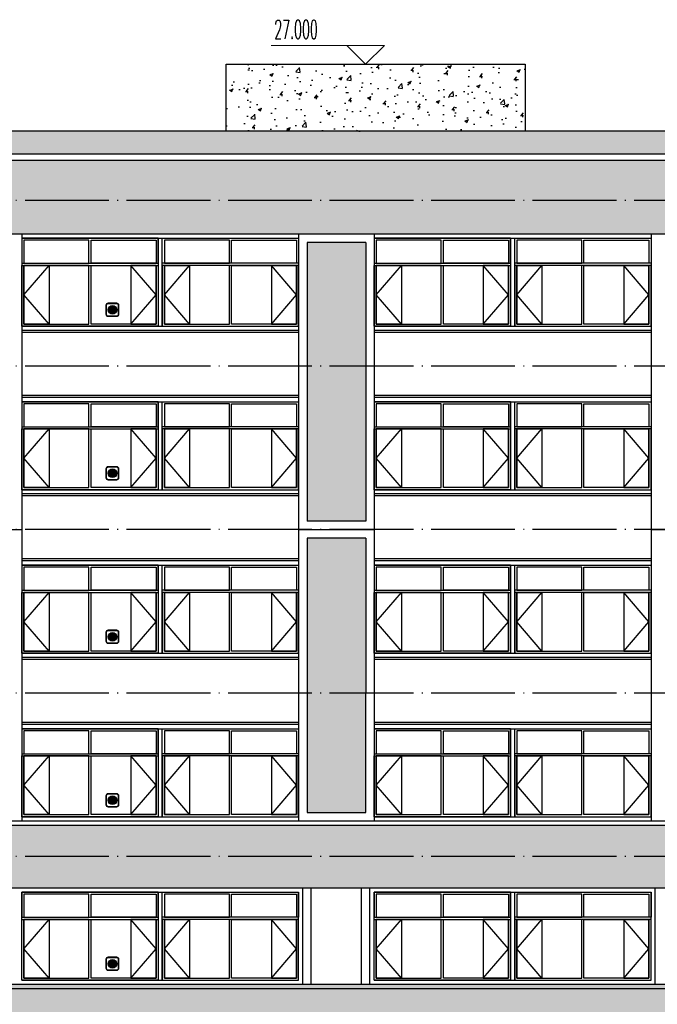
# Model space of a CAD drawing. Extents: x 1779708 to 7299578, y -1121471 to 88434.
# Tile 534 of 656: x 5173298 to 5188498, y -945107 to -921620. Entities that reach past the tile are written whole.
import ezdxf

# ---------------------------------------------------------------- set-up
doc = ezdxf.new("R2010")
doc.units = 0
doc.header["$LTSCALE"] = 1000
doc.header["$MEASUREMENT"] = 0
doc.linetypes.add('DOTE', pattern=[2.42, 2, -0.2, 0.02, -0.2])
doc.layers.get('0').update_dxf_attribs({"linetype": 'CONTINUOUS'})
doc.layers.add('DIM_ELEV', color=3, linetype='CONTINUOUS', lineweight=13)
for name, color, linetype in [('DOTE', 1, 'DOTE'), ('PUB_TEXT', 7, 'CONTINUOUS'), ('WINDOW', 2, 'CONTINUOUS'), ('建筑', 31, 'CONTINUOUS'), ('立面中线', 140, 'CONTINUOUS'), ('立面填充图例白', 7, 'CONTINUOUS'), ('立面粗线', 30, 'CONTINUOUS'), ('立面细线', 114, 'CONTINUOUS')]:
    doc.layers.add(name, color=color, linetype=linetype)
doc.styles.add('_TCH_DIM', font='SIMPLEX.shx', dxfattribs={"width": 0.7, "bigfont": 'GBCBIG.shx'})
pattern_1 = [(50, (9e-10, -3328.6), (819.83101, -71.725885), [85.725, -942.975]), (355, (9e-10, -3328.6), (-158.59272, 859.75489), [68.58, -754.38]), (100.451, (68.3, -3334.6), (661.24126, 788.0251), [72.855, -801.405]), (46.1842, (9e-10, -3100), (1219.85568, -189.19048), [128.5875, -1414.4625]), (96.6356, (101.7, -3115.8), (1068.31906, 1113.415), [109.2825, -1202.1075]), (351.184, (9e-10, -3100), (1068.32073, 1113.41303), [102.87, -1131.57]), (21, (114.3, -3157.15), (682.26696, -460.19483), [85.725, -942.975]), (326, (114.3, -3157.15), (278.10913, 828.84585), [68.58, -754.38]), (71.4514, (171.16, -3195.5), (960.37421, 368.65286), [72.855, -801.405]), (37.5, (9e-10, -3328.6), (13.898715, 380.497675), [0, -745.236, 0, -765.81, 0, -757.2375]), (7.5, (9e-10, -3328.6), (300.68848, 450.812587), [0, -436.626, 0, -728.091, 0, -288.6075]), (327.5, (-254.9, -3328.6), (610.157678, -25.779348), [0, -285.75, 0, -891.54, 0, -1183.005]), (317.5, (-369.2, -3328.6), (666.581316, 114.41921), [0, -371.475, 0, -592.074, 0, -840.105])]

# ---------------------------------------------------------------- blocks, each defined once
blk = doc.blocks.new('b112')
at = {"layer": '建筑'}
h = blk.add_hatch(color=1, dxfattribs=at)
h.dxf.hatch_style = 1
edge = h.paths.add_edge_path()
edge.add_arc((2930760, 155416), 100, 0, 360)
for points in [[(2930660, 155266), (2930860, 155266, 0.414214), (2930910, 155316), (2930910, 155516, 0.414214), (2930860, 155566), (2930660, 155566, 0.414214), (2930610, 155516), (2930610, 155316, 0.414214)], [(2930660, 155276), (2930860, 155276, 0.414214), (2930900, 155316), (2930900, 155516, 0.414214), (2930860, 155556), (2930660, 155556, 0.414214), (2930620, 155516), (2930620, 155316, 0.414214)]]:
    blk.add_lwpolyline(points, format="xyb", close=True, dxfattribs=at)
at = {"layer": '建筑', "color": 1}
blk.add_circle((2930760, 155416), 100, dxfattribs=at)

msp = doc.modelspace()

# ---------------------------------------------------------------- hatches: boundary and pattern name
at = {"layer": '立面填充图例白'}
h = msp.add_hatch(dxfattribs=at)
h.set_pattern_fill('AR-CONC', color=0, scale=450, style=0)
h.set_pattern_definition(pattern_1)
h.paths.add_polyline_path([(5205347.5, -924281.9), (5172447.5, -924281.9), (5172447.5, -924831.9), (5205347.5, -924831.9)])
h = msp.add_hatch(dxfattribs=at)
h.set_pattern_fill('AR-CONC', color=0, scale=450, style=0)
h.set_pattern_definition(pattern_1)
h.paths.add_polyline_path([(5206647.5, -924981.9), (5168247.5, -924981.9), (5164047.5, -924981.9), (5164047.5, -926731.9), (5206647.5, -926731.9)])
h = msp.add_hatch(dxfattribs=at)
h.set_pattern_fill('AR-CONC', color=0, scale=450, style=0)
h.set_pattern_definition(pattern_1)
h.paths.add_polyline_path([(5206647.5, -940831.9), (5171547.5, -940831.9), (5164947.5, -940831.9), (5146347.5, -940831.9), (5146347.5, -942331.9), (5164947.5, -942331.9), (5171547.5, -942331.9), (5206647.5, -942331.9)])
h = msp.add_hatch(dxfattribs=at)
h.set_pattern_fill('AR-CONC', color=0, scale=450, style=0)
h.set_pattern_definition(pattern_1)
h.paths.add_polyline_path([(5206347.5, -944631.9), (5206247.5, -944631.9), (5146247.5, -944631.9), (5146247.5, -944731.9), (5206247.5, -944731.9), (5206347.5, -944731.9)])
h.paths.add_polyline_path([(5206247.5, -944731.9), (5146347.5, -944731.9), (5146347.5, -949881.9), (5148147.5, -949881.9), (5148147.5, -946231.9), (5204847.5, -946231.9), (5204847.5, -953281.9), (5206247.5, -953281.9), (5206247.5, -946281.9)])
at = {"layer": '立面细线'}
h = msp.add_hatch(dxfattribs=at)
h.set_pattern_fill('AR-CONC', color=256, scale=450, style=0)
h.set_pattern_definition(pattern_1)
h.paths.add_polyline_path([(5185347.5, -922681.9), (5178217.5, -922681.9), (5178217.5, -924281.9), (5185347.5, -924281.9)])
h = msp.add_hatch(dxfattribs=at)
h.set_pattern_fill('圆形花纹', color=256, scale=100, style=0)
h.set_pattern_definition([(0, (-171120.49, -3253.6), (300, 150), [12, -288]), (90, (-171189.49, -3184.6), (-150, 300), [12, -288]), (45, (-171171.5, -3130.6), (2e-14, 299.9999995), [12.727922, -411.53614]), (45, (-171066.5, -3235.6), (2e-14, 299.9999995), [12.727922, -411.53614]), (135, (-171162.5, -3235.6), (-299.9999995, 2e-14), [12.727922, -411.53614]), (135, (-171057.5, -3130.6), (-299.9999995, 2e-14), [12.727922, -411.53614]), (36.8698977, (-171162.49, -3121.6), (300, 300), [15, -1485]), (36.8698977, (-171078.49, -3244.6), (300, 300), [15, -1485]), (53.1301024, (-171057.49, -3226.6), (-300, -300), [15, -1485]), (53.1301024, (-171180.49, -3142.6), (-300, -300), [15, -1485]), (126.8698976, (-171171.49, -3226.6), (-300, 300), [15, -1485]), (126.8698976, (-171048.49, -3142.6), (-300, 300), [15, -1485]), (143.1301023, (-171066.49, -3121.6), (-300, 300), [15, -1485]), (143.1301023, (-171150.49, -3244.6), (-300, 300), [15, -1485]), (11.3099325, (-171108.49, -3253.6), (299.9999992, 4e-07), [15.297058, -1514.4087]), (11.3099325, (-171135.49, -3106.6), (299.9999992, 4e-07), [15.297058, -1514.4087]), (78.6900675, (-171189.49, -3172.6), (4e-07, 299.9999992), [15.297058, -1514.4087]), (78.6900675, (-171042.49, -3199.6), (4e-07, 299.9999992), [15.297058, -1514.4087]), (101.3099325, (-171039.49, -3172.6), (-2e-08, -299.99999724), [15.297058, -1514.4087]), (101.3099325, (-171186.49, -3199.6), (-2e-08, -299.99999724), [15.297058, -1514.4087]), (168.6900675, (-171120.49, -3253.6), (-299.9999992, 4e-07), [15.297058, -1514.4087]), (168.6900675, (-171093.49, -3106.6), (-299.9999992, 4e-07), [15.297058, -1514.4087]), (21.8014095, (-171150.49, -3112.6), (599.9999998, 299.99999935), [16.155494, -1599.3939]), (21.8014095, (-171093.49, -3250.6), (599.9999998, 299.99999935), [16.155494, -1599.3939]), (68.1985905, (-171186.49, -3157.6), (-299.99999675, -599.9999933), [16.155494, -1599.3939]), (68.1985905, (-171048.49, -3214.6), (-299.99999675, -599.9999933), [16.155494, -1599.3939]), (111.8014095, (-171180.49, -3214.6), (-299.99999935, 599.9999998), [16.155494, -1599.3939]), (111.8014095, (-171042.49, -3157.6), (-299.99999935, 599.9999998), [16.155494, -1599.3939]), (158.1985905, (-171135.49, -3250.6), (-600.00000017, 299.9999984), [16.155494, -1599.3939]), (158.1985905, (-171078.49, -3112.6), (-600.00000017, 299.9999984), [16.155494, -1599.3939])])
h.paths.add_polyline_path([(5180147.5, -933581.9), (5181547.5, -933581.9), (5181547.5, -926931.9), (5180147.5, -926931.9)])
h.paths.add_polyline_path([(5180147.5, -940529.7), (5181547.5, -940529.7), (5181547.5, -933984.1), (5180147.5, -933984.1)])

# ---------------------------------------------------------------- linework, layer by layer
at = {"layer": 'DIM_ELEV'}
for p, q in [((5181994.3, -922231.9), (5179294.3, -922231.9)), ((5181544.3, -922681.9), (5181094.3, -922231.9)), ((5181544.3, -922681.9), (5181994.3, -922231.9)), ((5184019.3, -922681.9), (5181094.3, -922681.9))]:
    msp.add_line(p, q, dxfattribs=at)
at = {"layer": 'DOTE'}
for p, q in [((5214144.1, -925931.9), (5122310, -925931.9)), ((5214144.1, -929881.9), (5122310, -929881.9)), ((5214144.1, -933781.9), (5122310, -933781.9)), ((5214144.1, -937681.9), (5122310, -937681.9)), ((5214144.1, -941581.9), (5122310, -941581.9))]:
    msp.add_line(p, q, dxfattribs=at)
at = {"layer": 'WINDOW'}
for points in [[(5173397.5, -927431.9), (5174947.5, -927431.9), (5174947.5, -926881.9), (5173397.5, -926881.9)], [(5176547.5, -927431.9), (5174997.5, -927431.9), (5174997.5, -926881.9), (5176547.5, -926881.9)], [(5176747.5, -927431.9), (5178297.5, -927431.9), (5178297.5, -926881.9), (5176747.5, -926881.9)], [(5179897.5, -927431.9), (5178347.5, -927431.9), (5178347.5, -926881.9), (5179897.5, -926881.9)], [(5181797.5, -927431.9), (5183347.5, -927431.9), (5183347.5, -926881.9), (5181797.5, -926881.9)], [(5184947.5, -927431.9), (5183397.5, -927431.9), (5183397.5, -926881.9), (5184947.5, -926881.9)], [(5185147.5, -927431.9), (5186697.5, -927431.9), (5186697.5, -926881.9), (5185147.5, -926881.9)], [(5188297.5, -927431.9), (5186747.5, -927431.9), (5186747.5, -926881.9), (5188297.5, -926881.9)], [(5173397.5, -928881.9), (5174947.5, -928881.9), (5174947.5, -927481.9), (5173397.5, -927481.9)], [(5176547.5, -928881.9), (5174997.5, -928881.9), (5174997.5, -927481.9), (5176547.5, -927481.9)], [(5176747.5, -928881.9), (5178297.5, -928881.9), (5178297.5, -927481.9), (5176747.5, -927481.9)], [(5179897.5, -928881.9), (5178347.5, -928881.9), (5178347.5, -927481.9), (5179897.5, -927481.9)], [(5181797.5, -928881.9), (5183347.5, -928881.9), (5183347.5, -927481.9), (5181797.5, -927481.9)], [(5184947.5, -928881.9), (5183397.5, -928881.9), (5183397.5, -927481.9), (5184947.5, -927481.9)], [(5185147.5, -928881.9), (5186697.5, -928881.9), (5186697.5, -927481.9), (5185147.5, -927481.9)], [(5188297.5, -928881.9), (5186747.5, -928881.9), (5186747.5, -927481.9), (5188297.5, -927481.9)], [(5173397.5, -931331.9), (5174947.5, -931331.9), (5174947.5, -930781.9), (5173397.5, -930781.9)], [(5176547.5, -931331.9), (5174997.5, -931331.9), (5174997.5, -930781.9), (5176547.5, -930781.9)], [(5176747.5, -931331.9), (5178297.5, -931331.9), (5178297.5, -930781.9), (5176747.5, -930781.9)], [(5179897.5, -931331.9), (5178347.5, -931331.9), (5178347.5, -930781.9), (5179897.5, -930781.9)], [(5181797.5, -931331.9), (5183347.5, -931331.9), (5183347.5, -930781.9), (5181797.5, -930781.9)], [(5184947.5, -931331.9), (5183397.5, -931331.9), (5183397.5, -930781.9), (5184947.5, -930781.9)], [(5185147.5, -931331.9), (5186697.5, -931331.9), (5186697.5, -930781.9), (5185147.5, -930781.9)], [(5188297.5, -931331.9), (5186747.5, -931331.9), (5186747.5, -930781.9), (5188297.5, -930781.9)], [(5173397.5, -932781.9), (5174947.5, -932781.9), (5174947.5, -931381.9), (5173397.5, -931381.9)], [(5176547.5, -932781.9), (5174997.5, -932781.9), (5174997.5, -931381.9), (5176547.5, -931381.9)], [(5176747.5, -932781.9), (5178297.5, -932781.9), (5178297.5, -931381.9), (5176747.5, -931381.9)], [(5179897.5, -932781.9), (5178347.5, -932781.9), (5178347.5, -931381.9), (5179897.5, -931381.9)], [(5181797.5, -932781.9), (5183347.5, -932781.9), (5183347.5, -931381.9), (5181797.5, -931381.9)], [(5184947.5, -932781.9), (5183397.5, -932781.9), (5183397.5, -931381.9), (5184947.5, -931381.9)], [(5185147.5, -932781.9), (5186697.5, -932781.9), (5186697.5, -931381.9), (5185147.5, -931381.9)], [(5188297.5, -932781.9), (5186747.5, -932781.9), (5186747.5, -931381.9), (5188297.5, -931381.9)], [(5173397.5, -935231.9), (5174947.5, -935231.9), (5174947.5, -934681.9), (5173397.5, -934681.9)], [(5176547.5, -935231.9), (5174997.5, -935231.9), (5174997.5, -934681.9), (5176547.5, -934681.9)], [(5176747.5, -935231.9), (5178297.5, -935231.9), (5178297.5, -934681.9), (5176747.5, -934681.9)], [(5179897.5, -935231.9), (5178347.5, -935231.9), (5178347.5, -934681.9), (5179897.5, -934681.9)], [(5181797.5, -935231.9), (5183347.5, -935231.9), (5183347.5, -934681.9), (5181797.5, -934681.9)], [(5184947.5, -935231.9), (5183397.5, -935231.9), (5183397.5, -934681.9), (5184947.5, -934681.9)], [(5185147.5, -935231.9), (5186697.5, -935231.9), (5186697.5, -934681.9), (5185147.5, -934681.9)], [(5188297.5, -935231.9), (5186747.5, -935231.9), (5186747.5, -934681.9), (5188297.5, -934681.9)], [(5173397.5, -936681.9), (5174947.5, -936681.9), (5174947.5, -935281.9), (5173397.5, -935281.9)], [(5176547.5, -936681.9), (5174997.5, -936681.9), (5174997.5, -935281.9), (5176547.5, -935281.9)], [(5176747.5, -936681.9), (5178297.5, -936681.9), (5178297.5, -935281.9), (5176747.5, -935281.9)], [(5179897.5, -936681.9), (5178347.5, -936681.9), (5178347.5, -935281.9), (5179897.5, -935281.9)], [(5181797.5, -936681.9), (5183347.5, -936681.9), (5183347.5, -935281.9), (5181797.5, -935281.9)], [(5184947.5, -936681.9), (5183397.5, -936681.9), (5183397.5, -935281.9), (5184947.5, -935281.9)], [(5185147.5, -936681.9), (5186697.5, -936681.9), (5186697.5, -935281.9), (5185147.5, -935281.9)], [(5188297.5, -936681.9), (5186747.5, -936681.9), (5186747.5, -935281.9), (5188297.5, -935281.9)], [(5173397.5, -939131.9), (5174947.5, -939131.9), (5174947.5, -938581.9), (5173397.5, -938581.9)], [(5176547.5, -939131.9), (5174997.5, -939131.9), (5174997.5, -938581.9), (5176547.5, -938581.9)], [(5176747.5, -939131.9), (5178297.5, -939131.9), (5178297.5, -938581.9), (5176747.5, -938581.9)], [(5179897.5, -939131.9), (5178347.5, -939131.9), (5178347.5, -938581.9), (5179897.5, -938581.9)], [(5181797.5, -939131.9), (5183347.5, -939131.9), (5183347.5, -938581.9), (5181797.5, -938581.9)], [(5184947.5, -939131.9), (5183397.5, -939131.9), (5183397.5, -938581.9), (5184947.5, -938581.9)], [(5185147.5, -939131.9), (5186697.5, -939131.9), (5186697.5, -938581.9), (5185147.5, -938581.9)], [(5188297.5, -939131.9), (5186747.5, -939131.9), (5186747.5, -938581.9), (5188297.5, -938581.9)], [(5173397.5, -940581.9), (5174947.5, -940581.9), (5174947.5, -939181.9), (5173397.5, -939181.9)], [(5176547.5, -940581.9), (5174997.5, -940581.9), (5174997.5, -939181.9), (5176547.5, -939181.9)], [(5176747.5, -940581.9), (5178297.5, -940581.9), (5178297.5, -939181.9), (5176747.5, -939181.9)], [(5179897.5, -940581.9), (5178347.5, -940581.9), (5178347.5, -939181.9), (5179897.5, -939181.9)], [(5181797.5, -940581.9), (5183347.5, -940581.9), (5183347.5, -939181.9), (5181797.5, -939181.9)], [(5184947.5, -940581.9), (5183397.5, -940581.9), (5183397.5, -939181.9), (5184947.5, -939181.9)], [(5185147.5, -940581.9), (5186697.5, -940581.9), (5186697.5, -939181.9), (5185147.5, -939181.9)], [(5188297.5, -940581.9), (5186747.5, -940581.9), (5186747.5, -939181.9), (5188297.5, -939181.9)], [(5173397.5, -943031.9), (5174947.5, -943031.9), (5174947.5, -942481.9), (5173397.5, -942481.9)], [(5176547.5, -943031.9), (5174997.5, -943031.9), (5174997.5, -942481.9), (5176547.5, -942481.9)], [(5176747.5, -943031.9), (5178297.5, -943031.9), (5178297.5, -942481.9), (5176747.5, -942481.9)], [(5179897.5, -943031.9), (5178347.5, -943031.9), (5178347.5, -942481.9), (5179897.5, -942481.9)], [(5181797.5, -943031.9), (5183347.5, -943031.9), (5183347.5, -942481.9), (5181797.5, -942481.9)], [(5184947.5, -943031.9), (5183397.5, -943031.9), (5183397.5, -942481.9), (5184947.5, -942481.9)], [(5185147.5, -943031.9), (5186697.5, -943031.9), (5186697.5, -942481.9), (5185147.5, -942481.9)], [(5188297.5, -943031.9), (5186747.5, -943031.9), (5186747.5, -942481.9), (5188297.5, -942481.9)], [(5173397.5, -944481.9), (5174947.5, -944481.9), (5174947.5, -943081.9), (5173397.5, -943081.9)], [(5176547.5, -944481.9), (5174997.5, -944481.9), (5174997.5, -943081.9), (5176547.5, -943081.9)], [(5176747.5, -944481.9), (5178297.5, -944481.9), (5178297.5, -943081.9), (5176747.5, -943081.9)], [(5179897.5, -944481.9), (5178347.5, -944481.9), (5178347.5, -943081.9), (5179897.5, -943081.9)], [(5181797.5, -944481.9), (5183347.5, -944481.9), (5183347.5, -943081.9), (5181797.5, -943081.9)], [(5184947.5, -944481.9), (5183397.5, -944481.9), (5183397.5, -943081.9), (5184947.5, -943081.9)], [(5185147.5, -944481.9), (5186697.5, -944481.9), (5186697.5, -943081.9), (5185147.5, -943081.9)], [(5188297.5, -944481.9), (5186747.5, -944481.9), (5186747.5, -943081.9), (5188297.5, -943081.9)]]:
    msp.add_lwpolyline(points, close=True, dxfattribs=at)
at = {"layer": '立面中线'}
for points in [[(5205347.5, -924281.9), (5172447.5, -924281.9)], [(5173347.5, -926831.9), (5179947.5, -926831.9)], [(5176597.5, -926831.9), (5176597.5, -928931.9)], [(5176697.5, -928931.9), (5176697.5, -926831.9)], [(5181747.5, -926831.9), (5188347.5, -926831.9)], [(5184997.5, -926831.9), (5184997.5, -928931.9)], [(5185097.5, -928931.9), (5185097.5, -926831.9)], [(5173347.5, -928931.9), (5179947.5, -928931.9)], [(5179947.5, -929031.9), (5173347.5, -929031.9)], [(5179947.5, -929081.9), (5173347.5, -929081.9)], [(5181747.5, -928931.9), (5188347.5, -928931.9)], [(5188347.5, -929031.9), (5181747.5, -929031.9)], [(5188347.5, -929081.9), (5181747.5, -929081.9)], [(5179947.5, -930581.9), (5173347.5, -930581.9)], [(5179947.5, -930631.9), (5173347.5, -930631.9)], [(5173347.5, -930731.9), (5179947.5, -930731.9)], [(5176597.5, -930731.9), (5176597.5, -932831.9)], [(5176697.5, -932831.9), (5176697.5, -930731.9)], [(5188347.5, -930581.9), (5181747.5, -930581.9)], [(5188347.5, -930631.9), (5181747.5, -930631.9)], [(5181747.5, -930731.9), (5188347.5, -930731.9)], [(5184997.5, -930731.9), (5184997.5, -932831.9)], [(5185097.5, -932831.9), (5185097.5, -930731.9)], [(5173347.5, -932831.9), (5179947.5, -932831.9)], [(5181747.5, -932831.9), (5188347.5, -932831.9)], [(5179947.5, -932931.9), (5173347.5, -932931.9)], [(5179947.5, -932981.9), (5173347.5, -932981.9)], [(5188347.5, -932931.9), (5181747.5, -932931.9)], [(5188347.5, -932981.9), (5181747.5, -932981.9)], [(5179947.5, -934481.9), (5173347.5, -934481.9)], [(5179947.5, -934531.9), (5173347.5, -934531.9)], [(5188347.5, -934481.9), (5181747.5, -934481.9)], [(5188347.5, -934531.9), (5181747.5, -934531.9)], [(5173347.5, -934631.9), (5179947.5, -934631.9)], [(5176597.5, -934631.9), (5176597.5, -936731.9)], [(5176697.5, -936731.9), (5176697.5, -934631.9)], [(5181747.5, -934631.9), (5188347.5, -934631.9)], [(5184997.5, -934631.9), (5184997.5, -936731.9)], [(5185097.5, -936731.9), (5185097.5, -934631.9)], [(5173347.5, -936731.9), (5179947.5, -936731.9)], [(5179947.5, -936831.9), (5173347.5, -936831.9)], [(5179947.5, -936881.9), (5173347.5, -936881.9)], [(5181747.5, -936731.9), (5188347.5, -936731.9)], [(5188347.5, -936831.9), (5181747.5, -936831.9)], [(5188347.5, -936881.9), (5181747.5, -936881.9)], [(5179947.5, -938381.9), (5173347.5, -938381.9)], [(5179947.5, -938431.9), (5173347.5, -938431.9)], [(5188347.5, -938381.9), (5181747.5, -938381.9)], [(5188347.5, -938431.9), (5181747.5, -938431.9)], [(5173347.5, -938531.9), (5179947.5, -938531.9)], [(5176597.5, -938531.9), (5176597.5, -940631.9)], [(5176697.5, -940631.9), (5176697.5, -938531.9)], [(5181747.5, -938531.9), (5188347.5, -938531.9)], [(5184997.5, -938531.9), (5184997.5, -940631.9)], [(5185097.5, -940631.9), (5185097.5, -938531.9)], [(5173347.5, -940631.9), (5179947.5, -940631.9)], [(5181747.5, -940631.9), (5188347.5, -940631.9)], [(5173347.5, -944531.9), (5173347.5, -942431.9)], [(5173347.5, -942431.9), (5179947.5, -942431.9)], [(5176597.5, -942431.9), (5176597.5, -944531.9)], [(5176697.5, -944531.9), (5176697.5, -942431.9)], [(5179947.5, -944531.9), (5179947.5, -942431.9)], [(5180047.5, -944631.9), (5180047.5, -942331.9)], [(5180247.5, -944631.9), (5180247.5, -942331.9)], [(5181447.5, -944631.9), (5181447.5, -942331.9)], [(5181647.5, -944631.9), (5181647.5, -942331.9)], [(5181747.5, -944531.9), (5181747.5, -942431.9)], [(5181747.5, -942431.9), (5188347.5, -942431.9)], [(5184997.5, -942431.9), (5184997.5, -944531.9)], [(5185097.5, -944531.9), (5185097.5, -942431.9)], [(5188347.5, -944531.9), (5188347.5, -942431.9)], [(5188447.5, -944631.9), (5188447.5, -942331.9)], [(5173347.5, -944531.9), (5179947.5, -944531.9)], [(5181747.5, -944531.9), (5188347.5, -944531.9)]]:
    msp.add_lwpolyline(points, dxfattribs=at)
for points in [[(5176597.5, -926831.9), (5173347.5, -926831.9), (5173347.5, -927431.9), (5176597.5, -927431.9)], [(5179947.5, -927431.9), (5176697.5, -927431.9), (5176697.5, -926831.9), (5179947.5, -926831.9)], [(5184997.5, -926831.9), (5181747.5, -926831.9), (5181747.5, -927431.9), (5184997.5, -927431.9)], [(5188347.5, -927431.9), (5185097.5, -927431.9), (5185097.5, -926831.9), (5188347.5, -926831.9)], [(5176597.5, -928931.9), (5173347.5, -928931.9), (5173347.5, -927481.9), (5176597.5, -927481.9)], [(5179947.5, -927481.9), (5176697.5, -927481.9), (5176697.5, -928931.9), (5179947.5, -928931.9)], [(5184997.5, -928931.9), (5181747.5, -928931.9), (5181747.5, -927481.9), (5184997.5, -927481.9)], [(5188347.5, -927481.9), (5185097.5, -927481.9), (5185097.5, -928931.9), (5188347.5, -928931.9)], [(5176597.5, -930731.9), (5173347.5, -930731.9), (5173347.5, -931331.9), (5176597.5, -931331.9)], [(5179947.5, -931331.9), (5176697.5, -931331.9), (5176697.5, -930731.9), (5179947.5, -930731.9)], [(5184997.5, -930731.9), (5181747.5, -930731.9), (5181747.5, -931331.9), (5184997.5, -931331.9)], [(5188347.5, -931331.9), (5185097.5, -931331.9), (5185097.5, -930731.9), (5188347.5, -930731.9)], [(5176597.5, -932831.9), (5173347.5, -932831.9), (5173347.5, -931381.9), (5176597.5, -931381.9)], [(5179947.5, -931381.9), (5176697.5, -931381.9), (5176697.5, -932831.9), (5179947.5, -932831.9)], [(5184997.5, -932831.9), (5181747.5, -932831.9), (5181747.5, -931381.9), (5184997.5, -931381.9)], [(5188347.5, -931381.9), (5185097.5, -931381.9), (5185097.5, -932831.9), (5188347.5, -932831.9)], [(5176597.5, -934631.9), (5173347.5, -934631.9), (5173347.5, -935231.9), (5176597.5, -935231.9)], [(5179947.5, -935231.9), (5176697.5, -935231.9), (5176697.5, -934631.9), (5179947.5, -934631.9)], [(5184997.5, -934631.9), (5181747.5, -934631.9), (5181747.5, -935231.9), (5184997.5, -935231.9)], [(5188347.5, -935231.9), (5185097.5, -935231.9), (5185097.5, -934631.9), (5188347.5, -934631.9)], [(5176597.5, -936731.9), (5173347.5, -936731.9), (5173347.5, -935281.9), (5176597.5, -935281.9)], [(5179947.5, -935281.9), (5176697.5, -935281.9), (5176697.5, -936731.9), (5179947.5, -936731.9)], [(5184997.5, -936731.9), (5181747.5, -936731.9), (5181747.5, -935281.9), (5184997.5, -935281.9)], [(5188347.5, -935281.9), (5185097.5, -935281.9), (5185097.5, -936731.9), (5188347.5, -936731.9)], [(5176597.5, -938531.9), (5173347.5, -938531.9), (5173347.5, -939131.9), (5176597.5, -939131.9)], [(5179947.5, -939131.9), (5176697.5, -939131.9), (5176697.5, -938531.9), (5179947.5, -938531.9)], [(5184997.5, -938531.9), (5181747.5, -938531.9), (5181747.5, -939131.9), (5184997.5, -939131.9)], [(5188347.5, -939131.9), (5185097.5, -939131.9), (5185097.5, -938531.9), (5188347.5, -938531.9)], [(5176597.5, -940631.9), (5173347.5, -940631.9), (5173347.5, -939181.9), (5176597.5, -939181.9)], [(5179947.5, -939181.9), (5176697.5, -939181.9), (5176697.5, -940631.9), (5179947.5, -940631.9)], [(5184997.5, -940631.9), (5181747.5, -940631.9), (5181747.5, -939181.9), (5184997.5, -939181.9)], [(5188347.5, -939181.9), (5185097.5, -939181.9), (5185097.5, -940631.9), (5188347.5, -940631.9)], [(5176597.5, -942431.9), (5173347.5, -942431.9), (5173347.5, -943031.9), (5176597.5, -943031.9)], [(5179947.5, -943031.9), (5176697.5, -943031.9), (5176697.5, -942431.9), (5179947.5, -942431.9)], [(5184997.5, -942431.9), (5181747.5, -942431.9), (5181747.5, -943031.9), (5184997.5, -943031.9)], [(5188347.5, -943031.9), (5185097.5, -943031.9), (5185097.5, -942431.9), (5188347.5, -942431.9)], [(5176597.5, -944531.9), (5173347.5, -944531.9), (5173347.5, -943081.9), (5176597.5, -943081.9)], [(5179947.5, -943081.9), (5176697.5, -943081.9), (5176697.5, -944531.9), (5179947.5, -944531.9)], [(5184997.5, -944531.9), (5181747.5, -944531.9), (5181747.5, -943081.9), (5184997.5, -943081.9)], [(5188347.5, -943081.9), (5185097.5, -943081.9), (5185097.5, -944531.9), (5188347.5, -944531.9)]]:
    msp.add_lwpolyline(points, close=True, dxfattribs=at)
at = {"layer": '立面粗线'}
for points in [[(5206747.5, -924831.9), (5168247.5, -924831.9)], [(5206747.5, -924981.9), (5168247.5, -924981.9)], [(5168247.5, -926731.9), (5206647.5, -926731.9)], [(5173347.5, -926731.9), (5173347.5, -929881.9)], [(5179947.5, -926731.9), (5179947.5, -929881.9)], [(5181747.5, -926731.9), (5181747.5, -929881.9)], [(5188347.5, -926731.9), (5188347.5, -929881.9)], [(5180147.5, -926931.9), (5180147.5, -929881.9)], [(5181547.5, -926931.9), (5180147.5, -926931.9)], [(5181547.5, -926931.9), (5181547.5, -929881.9)], [(5173347.5, -929881.9), (5173347.5, -933781.9)], [(5179947.5, -929881.9), (5179947.5, -933781.9)], [(5180147.5, -929881.9), (5180147.5, -933581.9)], [(5181547.5, -929881.9), (5181547.5, -933581.9)], [(5181747.5, -929881.9), (5181747.5, -933781.9)], [(5188347.5, -929881.9), (5188347.5, -933781.9)], [(5181547.5, -933581.9), (5180147.5, -933581.9)], [(5171547.5, -933781.9), (5173347.5, -933781.9)], [(5173347.5, -933781.9), (5173347.5, -937681.9)], [(5179947.5, -933781.9), (5179947.5, -937681.9)], [(5179947.5, -933781.9), (5181747.5, -933781.9)], [(5181747.5, -933781.9), (5181747.5, -937681.9)], [(5188347.5, -933781.9), (5188347.5, -937681.9)], [(5188347.5, -933781.9), (5190147.5, -933781.9)], [(5180147.5, -933984.1), (5180147.5, -937681.9)], [(5181547.5, -933984.1), (5180147.5, -933984.1)], [(5181547.5, -933984.1), (5181547.5, -937681.9)], [(5173347.5, -937681.9), (5173347.5, -940731.9)], [(5179947.5, -937681.9), (5179947.5, -940731.9)], [(5180147.5, -937681.9), (5180147.5, -940529.7), (5181547.5, -940529.7), (5181547.5, -937681.9)], [(5181747.5, -937681.9), (5181747.5, -940731.9)], [(5188347.5, -937681.9), (5188347.5, -940731.9)], [(5171547.5, -940731.9), (5206747.5, -940731.9)], [(5171547.5, -940831.9), (5206747.5, -940831.9)], [(5171547.5, -942331.9), (5206647.5, -942331.9)], [(5206247.5, -944631.9), (5146247.5, -944631.9), (5146247.5, -944731.9), (5206247.5, -944731.9)]]:
    msp.add_lwpolyline(points, dxfattribs=at)
at = {"layer": '立面细线'}
for points in [[(5178217.5, -924281.9), (5178217.5, -922681.9), (5185347.5, -922681.9), (5185347.5, -924281.9)], [(5173997.5, -928881.9), (5173397.5, -928881.9), (5173397.5, -927481.9), (5173997.5, -927481.9), (5173997.5, -928881.9), (5173397.5, -928181.9), (5173997.5, -927481.9)], [(5175947.5, -928881.9), (5176547.5, -928881.9), (5176547.5, -927481.9), (5175947.5, -927481.9), (5175947.5, -928881.9), (5176547.5, -928181.9), (5175947.5, -927481.9)], [(5177347.5, -928881.9), (5176747.5, -928881.9), (5176747.5, -927481.9), (5177347.5, -927481.9), (5177347.5, -928881.9), (5176747.5, -928181.9), (5177347.5, -927481.9)], [(5179297.5, -928881.9), (5179897.5, -928881.9), (5179897.5, -927481.9), (5179297.5, -927481.9), (5179297.5, -928881.9), (5179897.5, -928181.9), (5179297.5, -927481.9)], [(5182397.5, -928881.9), (5181797.5, -928881.9), (5181797.5, -927481.9), (5182397.5, -927481.9), (5182397.5, -928881.9), (5181797.5, -928181.9), (5182397.5, -927481.9)], [(5184347.5, -928881.9), (5184947.5, -928881.9), (5184947.5, -927481.9), (5184347.5, -927481.9), (5184347.5, -928881.9), (5184947.5, -928181.9), (5184347.5, -927481.9)], [(5185747.5, -928881.9), (5185147.5, -928881.9), (5185147.5, -927481.9), (5185747.5, -927481.9), (5185747.5, -928881.9), (5185147.5, -928181.9), (5185747.5, -927481.9)], [(5187697.5, -928881.9), (5188297.5, -928881.9), (5188297.5, -927481.9), (5187697.5, -927481.9), (5187697.5, -928881.9), (5188297.5, -928181.9), (5187697.5, -927481.9)], [(5173997.5, -932781.9), (5173397.5, -932781.9), (5173397.5, -931381.9), (5173997.5, -931381.9), (5173997.5, -932781.9), (5173397.5, -932081.9), (5173997.5, -931381.9)], [(5175947.5, -932781.9), (5176547.5, -932781.9), (5176547.5, -931381.9), (5175947.5, -931381.9), (5175947.5, -932781.9), (5176547.5, -932081.9), (5175947.5, -931381.9)], [(5177347.5, -932781.9), (5176747.5, -932781.9), (5176747.5, -931381.9), (5177347.5, -931381.9), (5177347.5, -932781.9), (5176747.5, -932081.9), (5177347.5, -931381.9)], [(5179297.5, -932781.9), (5179897.5, -932781.9), (5179897.5, -931381.9), (5179297.5, -931381.9), (5179297.5, -932781.9), (5179897.5, -932081.9), (5179297.5, -931381.9)], [(5182397.5, -932781.9), (5181797.5, -932781.9), (5181797.5, -931381.9), (5182397.5, -931381.9), (5182397.5, -932781.9), (5181797.5, -932081.9), (5182397.5, -931381.9)], [(5184347.5, -932781.9), (5184947.5, -932781.9), (5184947.5, -931381.9), (5184347.5, -931381.9), (5184347.5, -932781.9), (5184947.5, -932081.9), (5184347.5, -931381.9)], [(5185747.5, -932781.9), (5185147.5, -932781.9), (5185147.5, -931381.9), (5185747.5, -931381.9), (5185747.5, -932781.9), (5185147.5, -932081.9), (5185747.5, -931381.9)], [(5187697.5, -932781.9), (5188297.5, -932781.9), (5188297.5, -931381.9), (5187697.5, -931381.9), (5187697.5, -932781.9), (5188297.5, -932081.9), (5187697.5, -931381.9)], [(5173997.5, -936681.9), (5173397.5, -936681.9), (5173397.5, -935281.9), (5173997.5, -935281.9), (5173997.5, -936681.9), (5173397.5, -935981.9), (5173997.5, -935281.9)], [(5175947.5, -936681.9), (5176547.5, -936681.9), (5176547.5, -935281.9), (5175947.5, -935281.9), (5175947.5, -936681.9), (5176547.5, -935981.9), (5175947.5, -935281.9)], [(5177347.5, -936681.9), (5176747.5, -936681.9), (5176747.5, -935281.9), (5177347.5, -935281.9), (5177347.5, -936681.9), (5176747.5, -935981.9), (5177347.5, -935281.9)], [(5179297.5, -936681.9), (5179897.5, -936681.9), (5179897.5, -935281.9), (5179297.5, -935281.9), (5179297.5, -936681.9), (5179897.5, -935981.9), (5179297.5, -935281.9)], [(5182397.5, -936681.9), (5181797.5, -936681.9), (5181797.5, -935281.9), (5182397.5, -935281.9), (5182397.5, -936681.9), (5181797.5, -935981.9), (5182397.5, -935281.9)], [(5184347.5, -936681.9), (5184947.5, -936681.9), (5184947.5, -935281.9), (5184347.5, -935281.9), (5184347.5, -936681.9), (5184947.5, -935981.9), (5184347.5, -935281.9)], [(5185747.5, -936681.9), (5185147.5, -936681.9), (5185147.5, -935281.9), (5185747.5, -935281.9), (5185747.5, -936681.9), (5185147.5, -935981.9), (5185747.5, -935281.9)], [(5187697.5, -936681.9), (5188297.5, -936681.9), (5188297.5, -935281.9), (5187697.5, -935281.9), (5187697.5, -936681.9), (5188297.5, -935981.9), (5187697.5, -935281.9)], [(5173997.5, -940581.9), (5173397.5, -940581.9), (5173397.5, -939181.9), (5173997.5, -939181.9), (5173997.5, -940581.9), (5173397.5, -939881.9), (5173997.5, -939181.9)], [(5175947.5, -940581.9), (5176547.5, -940581.9), (5176547.5, -939181.9), (5175947.5, -939181.9), (5175947.5, -940581.9), (5176547.5, -939881.9), (5175947.5, -939181.9)], [(5177347.5, -940581.9), (5176747.5, -940581.9), (5176747.5, -939181.9), (5177347.5, -939181.9), (5177347.5, -940581.9), (5176747.5, -939881.9), (5177347.5, -939181.9)], [(5179297.5, -940581.9), (5179897.5, -940581.9), (5179897.5, -939181.9), (5179297.5, -939181.9), (5179297.5, -940581.9), (5179897.5, -939881.9), (5179297.5, -939181.9)], [(5182397.5, -940581.9), (5181797.5, -940581.9), (5181797.5, -939181.9), (5182397.5, -939181.9), (5182397.5, -940581.9), (5181797.5, -939881.9), (5182397.5, -939181.9)], [(5184347.5, -940581.9), (5184947.5, -940581.9), (5184947.5, -939181.9), (5184347.5, -939181.9), (5184347.5, -940581.9), (5184947.5, -939881.9), (5184347.5, -939181.9)], [(5185747.5, -940581.9), (5185147.5, -940581.9), (5185147.5, -939181.9), (5185747.5, -939181.9), (5185747.5, -940581.9), (5185147.5, -939881.9), (5185747.5, -939181.9)], [(5187697.5, -940581.9), (5188297.5, -940581.9), (5188297.5, -939181.9), (5187697.5, -939181.9), (5187697.5, -940581.9), (5188297.5, -939881.9), (5187697.5, -939181.9)], [(5173997.5, -944481.9), (5173397.5, -944481.9), (5173397.5, -943081.9), (5173997.5, -943081.9), (5173997.5, -944481.9), (5173397.5, -943781.9), (5173997.5, -943081.9)], [(5175947.5, -944481.9), (5176547.5, -944481.9), (5176547.5, -943081.9), (5175947.5, -943081.9), (5175947.5, -944481.9), (5176547.5, -943781.9), (5175947.5, -943081.9)], [(5177347.5, -944481.9), (5176747.5, -944481.9), (5176747.5, -943081.9), (5177347.5, -943081.9), (5177347.5, -944481.9), (5176747.5, -943781.9), (5177347.5, -943081.9)], [(5179297.5, -944481.9), (5179897.5, -944481.9), (5179897.5, -943081.9), (5179297.5, -943081.9), (5179297.5, -944481.9), (5179897.5, -943781.9), (5179297.5, -943081.9)], [(5182397.5, -944481.9), (5181797.5, -944481.9), (5181797.5, -943081.9), (5182397.5, -943081.9), (5182397.5, -944481.9), (5181797.5, -943781.9), (5182397.5, -943081.9)], [(5184347.5, -944481.9), (5184947.5, -944481.9), (5184947.5, -943081.9), (5184347.5, -943081.9), (5184347.5, -944481.9), (5184947.5, -943781.9), (5184347.5, -943081.9)], [(5185747.5, -944481.9), (5185147.5, -944481.9), (5185147.5, -943081.9), (5185747.5, -943081.9), (5185747.5, -944481.9), (5185147.5, -943781.9), (5185747.5, -943081.9)], [(5187697.5, -944481.9), (5188297.5, -944481.9), (5188297.5, -943081.9), (5187697.5, -943081.9), (5187697.5, -944481.9), (5188297.5, -943781.9), (5187697.5, -943081.9)]]:
    msp.add_lwpolyline(points, dxfattribs=at)

# ---------------------------------------------------------------- block references
at = {"color": 253, "xscale": 1.036799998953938, "yscale": 1.036799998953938, "zscale": 1.036799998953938, "rotation": 180}
for p in [(8214119.6, -767404.8), (8214119.6, -771304.8), (8214119.6, -775204.8), (8214119.6, -779104.8), (8214119.6, -783004.8)]:
    msp.add_blockref('b112', p, dxfattribs=at)

# ---------------------------------------------------------------- texts
at = {"layer": 'PUB_TEXT', "color": 7, "style": '_TCH_DIM'}
for s, height, width, p in [('27.000', 446.25, 0.494118, (5179365.7, -922074.4)), ('黑色铝合金栏杆', 506.38, 0.7, (5171179.1, -922537.4))]:
    msp.add_text(s, height=height, dxfattribs=dict(at, width=width)).set_placement(p)

doc.saveas('drawing.dxf')
